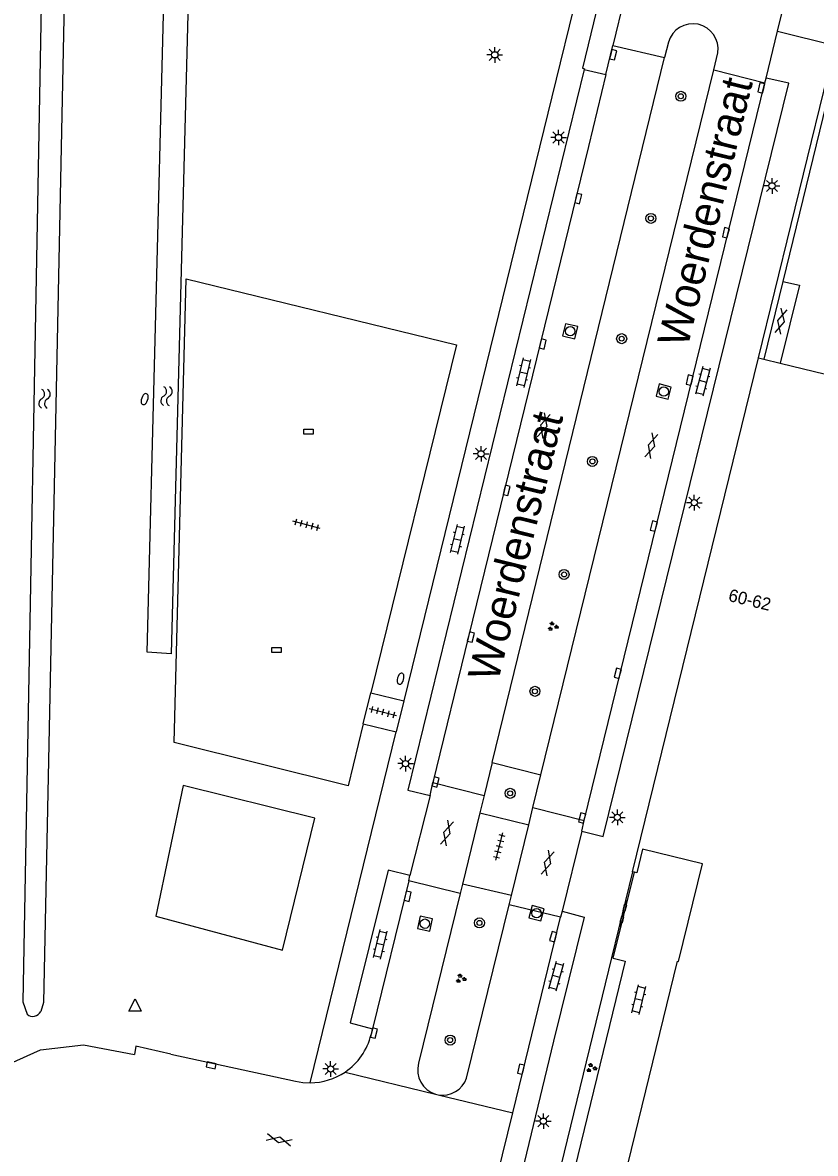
# Model space of a CAD drawing. Extents: x 125000 to 129004, y 397500 to 399008.
# Drawn here: x 127690.9 to 127754.3, y 398162.8 to 398253.1 of the extents above; entities that cross this region are included whole.
import ezdxf

# ---------------------------------------------------------------- set-up
doc = ezdxf.new("R2010")
doc.units = 0
for name, color, linetype in [('gg-afsc-hekwerk', 7, 'Continuous'), ('gg-afsc-muur', 7, 'Continuous'), ('gg-anno-huisnummerreeks BGT', 7, 'Continuous'), ('gg-anno-openbare ruimte label', 7, 'Continuous'), ('gg-bbg-hoofdgebouw', 7, 'Continuous'), ('gg-knt-trap', 7, 'Continuous'), ('gg-knt-verharding', 7, 'Continuous'), ('gg-kntw-bovenkant insteek waterloop', 7, 'Continuous'), ('gt-grn-afwateringsgoot', 7, 'Continuous'), ('gt-grn-groengrens', 7, 'Continuous'), ('gt-grn-weggrens', 7, 'Continuous'), ('gt-symb-afwateringsgoot', 7, 'Continuous'), ('gt-symb-boom', 7, 'Continuous'), ('gt-symb-brandkraan', 7, 'Continuous'), ('gt-symb-gesloten verharding', 7, 'Continuous'), ('gt-symb-groenvak', 7, 'Continuous'), ('gt-symb-klinker verharding', 7, 'Continuous'), ('gt-symb-kolk', 7, 'Continuous'), ('gt-symb-kolk center center', 7, 'Continuous'), ('gt-symb-lichtmast', 7, 'Continuous'), ('gt-symb-rioolschacht', 7, 'Continuous'), ('gt-symb-tegel verharding', 7, 'Continuous'), ('gt-symb-waterafsluiter', 7, 'Continuous'), ('gt-symb-watersymbool', 7, 'Continuous')]:
    doc.layers.add(name, color=color, linetype=linetype)

# ---------------------------------------------------------------- blocks, each defined once
blk = doc.blocks.new('gt0-GESVH1')
at = {"layer": 'gt-symb-gesloten verharding'}
for p, q in [((-0.992, -0.261), (0.008, 0.239)), ((0.008, -0.261), (-0.992, 0.239)), ((0.008, 0.239), (1.008, -0.261)), ((1.008, 0.239), (0.008, -0.261))]:
    blk.add_line(p, q, dxfattribs=at)
blk = doc.blocks.new('gt0-KL1')
at = {"layer": 'gt-symb-klinker verharding'}
for p, q in [((-1.15, 0.3), (1.15, 0.3)), ((-1, -0.3), (-1, 0.3)), ((-0.5, 0.3), (-0.5, 0.45)), ((0, -0.3), (0, 0.3)), ((0.5, 0.3), (0.5, 0.45)), ((1, -0.3), (1, 0.3)), ((-1.15, -0.3), (1.15, -0.3)), ((-0.5, -0.45), (-0.5, -0.3)), ((0.5, -0.45), (0.5, -0.3))]:
    blk.add_line(p, q, dxfattribs=at)
blk = doc.blocks.new('gt0-KOLK')
at = {"layer": 'gt-symb-kolk'}
blk.add_lwpolyline([(0, 0), (0.375, 0), (0.375, 0.4), (-0.375, 0.4), (-0.375, 0), (0, 0)], dxfattribs=at)
blk = doc.blocks.new('gt0-LMAST')
at = {"layer": 'gt-symb-lichtmast'}
for p, q in [((-0.182, 0.173), (-0.447, 0.438)), ((-0.005, 0.246), (-0.005, 0.621)), ((0.172, 0.173), (0.437, 0.438)), ((-0.255, -0.004), (-0.63, -0.004)), ((-0.182, -0.181), (-0.447, -0.446)), ((-0.005, -0.254), (-0.005, -0.629)), ((0.437, -0.446), (0.172, -0.181)), ((0.245, -0.004), (0.62, -0.004))]:
    blk.add_line(p, q, dxfattribs=at)
blk.add_circle((-0.005, -0.004), 0.25, dxfattribs=at)
blk = doc.blocks.new('gt0-BOOM')
at = {"layer": 'gt-symb-boom'}
for radius in [0.4, 0.2]:
    blk.add_circle((0, 0), radius, dxfattribs=at)
blk = doc.blocks.new('gt0-GRVAK')
at = {"layer": 'gt-symb-groenvak'}
for p, q in [((-0.11, 0.189), (-0.228, 0.24)), ((-0.182, 0.153), (0.088, 0.153)), ((-0.091, 0.211), (-0.156, 0.322)), ((-0.047, 0.214), (-0.047, 0.393)), ((-0.004, 0.211), (0.061, 0.322)), ((0.015, 0.189), (0.133, 0.24)), ((0.262, -0.052), (0.197, 0.059)), ((0.305, -0.049), (0.305, 0.13)), ((0.349, -0.052), (0.414, 0.059)), ((-0.245, -0.228), (-0.363, -0.177)), ((-0.318, -0.264), (-0.047, -0.264)), ((-0.226, -0.206), (-0.291, -0.095)), ((-0.183, -0.203), (-0.183, -0.024)), ((-0.139, -0.206), (-0.074, -0.095)), ((-0.12, -0.228), (-0.002, -0.177)), ((0.243, -0.074), (0.125, -0.023)), ((0.17, -0.11), (0.441, -0.11)), ((0.368, -0.074), (0.486, -0.023))]:
    blk.add_line(p, q, dxfattribs=at)
blk = doc.blocks.new('gt0-AFWGT_1')
at = {"layer": 'gt-symb-afwateringsgoot'}
for p, q in [((-1.076, 0), (-0.726, 0)), ((-0.225, 0), (0.225, 0)), ((0.725, 0), (1.075, 0))]:
    blk.add_line(p, q, dxfattribs=at)
for points in [[(-0.726, 0.075), (-0.225, 0.075), (-0.225, -0.075), (-0.726, -0.075)], [(0.225, 0.075), (0.725, 0.075), (0.725, -0.075), (0.225, -0.075)]]:
    blk.add_lwpolyline(points, close=True, dxfattribs=at)
blk = doc.blocks.new('gt0-RS')
at = {"layer": 'gt-symb-rioolschacht'}
blk.add_lwpolyline([(-0.5, -0.5), (0.5, -0.5), (0.5, 0.5), (-0.5, 0.5)], close=True, dxfattribs=at)
blk.add_circle((0, 0), 0.375, dxfattribs=at)
blk = doc.blocks.new('gt0-TEG1')
at = {"layer": 'gt-symb-tegel verharding'}
for p, q in [((-1.125, 0), (1.125, 0)), ((-0.9, -0.25), (-0.9, 0.25)), ((-0.45, -0.25), (-0.45, 0.25)), ((0, -0.25), (0, 0.25)), ((0.45, -0.25), (0.45, 0.25)), ((0.9, -0.25), (0.9, 0.25))]:
    blk.add_line(p, q, dxfattribs=at)
blk = doc.blocks.new('gt0-KOLKCC')
at = {"layer": 'gt-symb-kolk center center'}
blk.add_lwpolyline([(-0.375, 0.2), (0.375, 0.2), (0.375, -0.2), (-0.375, -0.2)], close=True, dxfattribs=at)
blk = doc.blocks.new('gt0-BR')
at = {"layer": 'gt-symb-brandkraan'}
for centre, radius, start, end in [((-0.244, 0), 0.206, 107.56694, 252.43307), ((0.599, -2.664), 3, 106.89205, 107.56694), ((0, -0.691), 0.938, 73.10799, 106.89205), ((-0.599, -2.664), 3, 72.43309, 73.10799), ((0.244, 0), 0.206, 287.56695, 72.43309), ((0.599, 2.664), 3, 252.43307, 253.10797), ((0, 0.691), 0.938, 253.10797, 286.89206), ((-0.599, 2.664), 3, 286.89206, 287.56695)]:
    blk.add_arc(centre, radius, start, end, dxfattribs=at)
blk = doc.blocks.new('gt0-WAFSL')
at = {"layer": 'gt-symb-waterafsluiter'}
for p, q in [((-0.5, -0.333), (0, 0.667)), ((0, 0.667), (0.5, -0.333)), ((0.5, -0.333), (-0.5, -0.333))]:
    blk.add_line(p, q, dxfattribs=at)
blk = doc.blocks.new('gt0-WA')
at = {"layer": 'gt-symb-watersymbool'}
for centre, start, end in [((-0.323, 0.022), 28.07249, 151.92751), ((0.427, 0.422), 208.07248, 331.92751), ((-0.323, -0.428), 28.07249, 151.92751), ((0.427, -0.028), 208.07248, 331.92751)]:
    blk.add_arc(centre, 0.425, start, end, dxfattribs=at)

msp = doc.modelspace()

# ---------------------------------------------------------------- linework, layer by layer
at = {"layer": 'gg-afsc-hekwerk'}
msp.add_lwpolyline([(127718.132, 398197.086), (127716.934, 398192.143), (127703.03, 398195.599), (127703.989, 398232.656), (127725.587, 398227.392), (127718.735, 398199.574)], dxfattribs=at)
at = {"layer": 'gg-afsc-muur'}
for p, q in [((127755.128, 398246.643), (127751.662, 398232.462)), ((127751.662, 398232.462), (127750.142, 398226.246))]:
    msp.add_line(p, q, dxfattribs=at)
msp.add_lwpolyline([(127749.718, 398226.349), (127754.943, 398247.663), (127755.288, 398249.069)], dxfattribs=at)
at = {"layer": 'gg-bbg-hoofdgebouw'}
for p, q in [((127739.648, 398185.272), (127749.718, 398226.349)), ((127749.718, 398226.349), (127750.142, 398226.246)), ((127750.142, 398226.246), (127751.435, 398225.931)), ((127739.792, 398185.237), (127739.648, 398185.272))]:
    msp.add_line(p, q, dxfattribs=at)
for points in [[(127751.435, 398225.931), (127767.574, 398221.995), (127761.743, 398198.225), (127763.424, 398197.836), (127757.192, 398172.556), (127762.287, 398171.345), (127760.125, 398162.492)], [(127735.317, 398145.724), (127743.226, 398178.132), (127743.314, 398178.11), (127745.24, 398185.909), (127740.443, 398187.085), (127739.978, 398185.191), (127739.792, 398185.237)]]:
    msp.add_lwpolyline(points, dxfattribs=at)
at = {"layer": 'gg-knt-trap'}
msp.add_lwpolyline([(127751.662, 398232.462), (127752.994, 398232.16), (127751.435, 398225.931)], dxfattribs=at)
at = {"layer": 'gg-knt-verharding'}
for p, q in [((127741.775, 398266.46), (127738.075, 398251.323)), ((127751.234, 398252.451), (127752.272, 398256.688)), ((127750.314, 398248.699), (127751.234, 398252.451)), ((127737.51, 398248.999), (127738.075, 398251.323)), ((127738.075, 398251.323), (127742.211, 398250.35)), ((127742.509, 398251.57), (127742.211, 398250.35)), ((127728.427, 398194.005), (127742.211, 398250.35)), ((127746.131, 398249.362), (127746.465, 398250.727)), ((127733.854, 398249.921), (127721.366, 398198.93)), ((127732.327, 398193.017), (127746.131, 398249.362)), ((127735.78, 398249.395), (127737.51, 398248.999)), ((127746.131, 398249.362), (127750.225, 398248.324)), ((127735.787, 398189.372), (127750.225, 398248.324)), ((127750.225, 398248.324), (127750.314, 398248.699)), ((127718.132, 398197.086), (127718.735, 398199.574)), ((127718.735, 398199.574), (127721.366, 398198.93)), ((127721.366, 398198.93), (127720.759, 398196.45)), ((127718.132, 398197.086), (127720.759, 398196.45)), ((127713.896, 398168.405), (127720.759, 398196.45)), ((127728.427, 398194.005), (127727.783, 398191.375)), ((127723.468, 398191.368), (127723.693, 398192.396)), ((127723.693, 398192.396), (127727.783, 398191.375)), ((127731.686, 398190.4), (127732.327, 398193.017)), ((127727.783, 398191.375), (127727.44, 398189.973)), ((127723.468, 398191.368), (127721.856, 398184.96)), ((127727.44, 398189.973), (127726.05, 398184.289)), ((127727.44, 398189.973), (127731.348, 398189.02)), ((127731.348, 398189.02), (127731.686, 398190.4)), ((127731.686, 398190.4), (127735.787, 398189.372)), ((127729.964, 398183.371), (127731.348, 398189.02)), ((127735.596, 398188.513), (127735.787, 398189.372)), ((127735.596, 398188.513), (127734.01, 398182.112)), ((127721.76, 398184.538), (127718.868, 398172.728)), ((127721.76, 398184.538), (127721.856, 398184.96)), ((127725.868, 398183.547), (127721.76, 398184.538)), ((127726.05, 398184.289), (127725.868, 398183.547)), ((127729.964, 398183.371), (127726.05, 398184.289)), ((127725.868, 398183.547), (127722.545, 398169.963)), ((127729.779, 398182.617), (127729.964, 398183.371)), ((127726.391, 398168.785), (127729.779, 398182.617)), ((127733.892, 398181.636), (127729.779, 398182.617)), ((127730.08, 398166), (127733.892, 398181.636)), ((127734.01, 398182.112), (127733.892, 398181.636)), ((127737.974, 398178.398), (127733.684, 398160.782)), ((127718.868, 398172.728), (127718.75, 398172.252)), ((127695.772, 398171.441), (127699.861, 398170.654)), ((127723.896, 398167.508), (127724.123, 398167.452)), ((127728.863, 398161.008), (127730.08, 398166))]:
    msp.add_line(p, q, dxfattribs=at)
for points in [[(127740.045, 398266.942), (127739.894, 398266.984), (127735.65, 398249.499), (127735.804, 398249.461), (127735.78, 398249.395)], [(127734.432, 398256.035), (127735.313, 398255.821), (127733.854, 398249.921)], [(127735.78, 398249.395), (127721.689, 398191.796), (127723.468, 398191.368)], [(127737.51, 398248.999), (127736.12, 398243.243), (127726.529, 398204.078), (127723.693, 398192.396)], [(127735.596, 398188.513), (127737.3, 398188.084), (127752.129, 398248.293), (127750.314, 398248.699)], [(127721.856, 398184.96), (127720.122, 398185.407), (127717.085, 398173.199), (127718.868, 398172.728)], [(127734.01, 398182.112), (127735.79, 398181.654), (127733.328, 398171.718)], [(127738.1, 398178.366), (127739.068, 398178.136), (127734.756, 398160.521), (127733.803, 398160.75)], [(127733.328, 398171.718), (127730.636, 398160.572), (127728.863, 398161.008)], [(127689.924, 398169.937), (127692.337, 398171.044), (127695.772, 398171.441)], [(127702.746, 398170.695), (127699.968, 398171.32), (127699.861, 398170.654)], [(127702.746, 398170.695), (127712.717, 398168.541), (127713.304, 398168.438), (127713.896, 398168.405)]]:
    msp.add_lwpolyline(points, dxfattribs=at)
for centre, radius, start, end in [((127744.462, 398251.03), 2.026, 351.39816, 164.54291), ((127713.872, 398173.419), 5.015, 304.09837, 346.54326), ((127724.485, 398169.431), 2.012, 164.67477, 252.97369), ((127713.874, 398173.421), 5.016, 270.25354, 304.0703), ((127724.485, 398169.432), 2.013, 259.64302, 341.2461)]:
    msp.add_arc(centre, radius, start, end, dxfattribs=at)
at = {"layer": 'gg-kntw-bovenkant insteek waterloop'}
for points in [[(127692.445, 398257.442), (127690.926, 398174.885), (127691.265, 398173.885)], [(127694.277, 398257.378), (127692.587, 398174.812), (127692.356, 398174.114)], [(127702.204, 398254.831), (127704.143, 398254.836), (127702.775, 398202.686), (127700.866, 398202.818), (127702.204, 398254.831)]]:
    msp.add_lwpolyline(points, dxfattribs=at)
msp.add_arc((127691.729, 398174.388), 0.684, 227.31577, 336.39272, dxfattribs=at)
at = {"layer": 'gt-grn-afwateringsgoot'}
for p, q in [((127739.648, 398185.272), (127737.974, 398178.398)), ((127738.1, 398178.366), (127739.792, 398185.237)), ((127738.1, 398178.366), (127737.974, 398178.398))]:
    msp.add_line(p, q, dxfattribs=at)
at = {"layer": 'gt-grn-groengrens'}
msp.add_line((127728.427, 398194.005), (127732.327, 398193.017), dxfattribs=at)
msp.add_lwpolyline([(127701.551, 398181.727), (127711.664, 398179.012), (127714.252, 398189.551), (127703.732, 398192.161), (127701.551, 398181.727)], dxfattribs=at)
at = {"layer": 'gt-grn-weggrens'}
for p, q in [((127751.234, 398252.451), (127755.848, 398251.32)), ((127716.684, 398169.266), (127723.896, 398167.508)), ((127724.123, 398167.452), (127730.08, 398166))]:
    msp.add_line(p, q, dxfattribs=at)

# ---------------------------------------------------------------- block references
at = {"layer": 'gt-symb-afwateringsgoot', "xscale": 1.0000232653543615, "yscale": 1.0000232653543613, "rotation": -103.68710570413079}
msp.add_blockref('gt0-AFWGT_1', (127738.906, 398181.919), dxfattribs=at)
at = {"layer": 'gt-symb-boom'}
for p in [(127743.503, 398247.256), (127741.114, 398237.499), (127738.777, 398227.883), (127736.437, 398218.073), (127734.173, 398209.036), (127731.849, 398199.694), (127729.866, 398191.541), (127727.413, 398181.181), (127725.071, 398171.817)]:
    msp.add_blockref('gt0-BOOM', p, dxfattribs=at)
at = {"layer": 'gt-symb-brandkraan'}
for p, rotation in [((127700.663, 398223.053), -108.62124685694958), ((127721.114, 398200.702), 76.04717668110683)]:
    msp.add_blockref('gt0-BR', p, dxfattribs=dict(at, rotation=rotation))
at = {"layer": 'gt-symb-gesloten verharding'}
for p, rotation in [((127751.495, 398229.272), 75.99155651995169), ((127732.563, 398220.926), -106.38630565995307), ((127741.163, 398219.338), -106.42507760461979), ((127724.833, 398188.371), -106.42507760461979), ((127732.846, 398185.965), 73.61369433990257), ((127711.4, 398163.854), -13.119144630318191)]:
    msp.add_blockref('gt0-GESVH1', p, dxfattribs=dict(at, rotation=rotation))
at = {"layer": 'gt-symb-groenvak'}
for p in [(127733.277, 398204.883), (127725.916, 398176.729), (127736.349, 398169.588)]:
    msp.add_blockref('gt0-GRVAK', p, dxfattribs=at)
at = {"layer": 'gt-symb-klinker verharding'}
for p, rotation in [((127730.94, 398225.173), -103.41107184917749), ((127745.255, 398224.481), -104.64737527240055), ((127725.645, 398211.847), -103.41107184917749), ((127719.493, 398179.462), 76.58892815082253), ((127733.532, 398176.92), -105.48118592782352), ((127740.152, 398175.05), 76.58892815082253)]:
    msp.add_blockref('gt0-KL1', p, dxfattribs=dict(at, rotation=rotation))
at = {"layer": 'gt-symb-kolk'}
for p, rotation in [((127737.904, 398250.628), -103.53585636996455), ((127750.128, 398247.881), 76.22785456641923), ((127735.115, 398239.132), -103.64723833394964), ((127747.297, 398236.299), 76.51987378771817), ((127732.274, 398227.505), -103.71646932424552), ((127744.4, 398224.522), 76.17220496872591), ((127729.392, 398215.804), -103.82779503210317), ((127741.542, 398212.854), 76.22785456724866), ((127726.529, 398204.078), -103.71646932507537), ((127738.663, 398201.082), 76.22785456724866), ((127723.715, 398192.495), -103.64723833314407), ((127735.817, 398189.52), 76.17220496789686), ((127721.484, 398183.36), -103.23068316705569), ((127733.504, 398180.041), 74.99108632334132), ((127718.787, 398172.42), -103.88341803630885), ((127706.017, 398169.991), 167.7571404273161), ((127730.924, 398169.445), 76.29711003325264)]:
    msp.add_blockref('gt0-KOLK', p, dxfattribs=dict(at, rotation=rotation))
at = {"layer": 'gt-symb-kolk center center'}
for p in [(127713.744, 398220.449), (127711.205, 398203.004)]:
    msp.add_blockref('gt0-KOLKCC', p, dxfattribs=at)
at = {"layer": 'gt-symb-lichtmast'}
for p in [(127728.644, 398250.573), (127733.736, 398243.967), (127750.795, 398240.1), (127727.548, 398218.681), (127744.579, 398214.77), (127721.512, 398193.921), (127738.439, 398189.62), (127715.526, 398169.516), (127732.524, 398165.34)]:
    msp.add_blockref('gt0-LMAST', p, dxfattribs=at)
at = {"layer": 'gt-symb-rioolschacht'}
for p, rotation in [((127734.663, 398228.477), -13.647238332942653), ((127742.136, 398223.653), -14.35578499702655), ((127731.975, 398181.957), 165.10181274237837), ((127723.056, 398181.122), 167.58922528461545)]:
    msp.add_blockref('gt0-RS', p, dxfattribs=dict(at, rotation=rotation))
at = {"layer": 'gt-symb-tegel verharding'}
for p, rotation in [((127713.594, 398212.998), 165.33812983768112), ((127719.685, 398198.02), 165.35262472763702), ((127729.01, 398187.282), 75.33812983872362)]:
    msp.add_blockref('gt0-TEG1', p, dxfattribs=dict(at, rotation=rotation))
at = {"layer": 'gt-symb-waterafsluiter'}
msp.add_blockref('gt0-WAFSL', (127699.895, 398174.454), dxfattribs=at)
at = {"layer": 'gt-symb-watersymbool', "rotation": 88.79696545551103}
for p in [(127702.405, 398223.237), (127692.66, 398223.022)]:
    msp.add_blockref('gt0-WA', p, dxfattribs=at)

# ---------------------------------------------------------------- texts
at = {"layer": 'gg-anno-huisnummerreeks BGT'}
msp.add_text('60-62', height=1, rotation=346.2, dxfattribs=at).set_placement((127747.238, 398206.934))
at = {"layer": 'gg-anno-openbare ruimte label'}
for p in [(127744.031, 398227.074), (127728.888, 398200.359)]:
    msp.add_text('Woerdenstraat', height=2.5, rotation=76.2, dxfattribs=at).set_placement(p)

doc.saveas('drawing.dxf')
